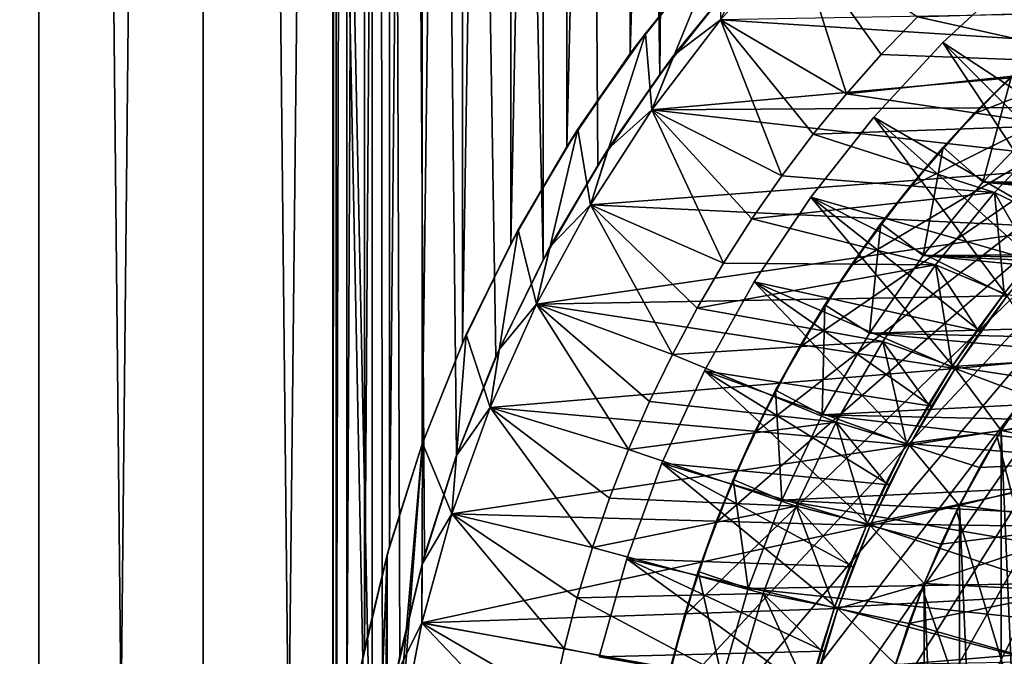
# Model space of a CAD drawing. Header units: metres. Extents: x -30 to 30, y -76 to 64.
# Tile 300 of 541: x -12.77 to -5.94, y 2.1 to 6.52. Entities that reach past the tile are written whole.
import ezdxf

# ---------------------------------------------------------------- set-up
doc = ezdxf.new("R2010")
doc.units = ezdxf.units.M
doc.layers.add('solid_508511', color=7, linetype='CONTINUOUS')

msp = doc.modelspace()

# ---------------------------------------------------------------- linework, layer by layer
at = {"layer": 'solid_508511'}
for points in [[(-13.734632, -54, -18.448845), (-13.734634, 57.5, -18.448843), (-12.638735, 57.5, -19.2162)], [(-12.638689, -54, 19.216232), (-12.638735, 57.5, 19.2162), (-13.734634, 57.5, 18.448843)], [(-13.734632, -54, 18.448845), (-12.638689, -54, 19.216232), (-13.734634, 57.5, 18.448843)], [(-12.638689, -54, -19.216232), (-13.734632, -54, -18.448845), (-12.638735, 57.5, -19.2162)], [(-12.638689, -54, -19.216232), (-12.638735, 57.5, -19.2162), (-11.499999, 57.5, -19.918583)], [(-11.499981, -54, 19.918594), (-11.499999, 57.5, 19.918583), (-12.638735, 57.5, 19.2162)], [(-12.638689, -54, 19.216232), (-11.499981, -54, 19.918594), (-12.638735, 57.5, 19.2162)], [(-11.499981, -54, -19.918594), (-12.638689, -54, -19.216232), (-11.499999, 57.5, -19.918583)], [(-10.599998, 30.00028, -20.411762), (-11.499981, -54, -19.918594), (-11.499999, 57.5, -19.918583)], [(-10.326055, 0.703696, 20.551706), (-10.32235, 57.5, 20.553566), (-11.499999, 57.5, 19.918583)], [(-10.35, -0.000038, 20.539658), (-10.326055, 0.703696, 20.551706), (-11.499999, 57.5, 19.918583)], [(-10.322361, -54, 20.55356), (-10.35, -0.000038, 20.539658), (-11.499999, 57.5, 19.918583)], [(-11.499981, -54, 19.918594), (-10.322361, -54, 20.55356), (-11.499999, 57.5, 19.918583)], [(-10.326055, 0.703696, 20.551706), (-10.254044, 1.406118, 20.587729), (-10.32235, 57.5, 20.553566)], [(-9.140177, 4.855907, 21.105856), (-9.10985, 57.5, 21.118963), (-10.32235, 57.5, 20.553566)], [(-9.466601, 4.184017, 20.961475), (-9.140177, 4.855907, 21.105856), (-10.32235, 57.5, 20.553566)], [(-9.740653, 3.498843, 20.835539), (-9.466601, 4.184017, 20.961475), (-10.32235, 57.5, 20.553566)], [(-9.962373, 2.805976, 20.73044), (-9.740653, 3.498843, 20.835539), (-10.32235, 57.5, 20.553566)], [(-10.133098, 2.107832, 20.647526), (-9.962373, 2.805976, 20.73044), (-10.32235, 57.5, 20.553566)], [(-10.254044, 1.406118, 20.587729), (-10.133098, 2.107832, 20.647526), (-10.32235, 57.5, 20.553566)], [(-9.140177, 4.855907, 21.105856), (-8.760821, 5.510926, 21.266123), (-9.10985, 57.5, 21.118963)], [(-8.330353, 6.142286, 21.438406), (-7.866488, 57.5, 21.612919), (-9.10985, 57.5, 21.118963)], [(-8.760821, 5.510926, 21.266123), (-8.330353, 6.142286, 21.438406), (-9.10985, 57.5, 21.118963)], [(-8.330353, 6.142286, 21.438406), (-7.851347, 6.74379, 21.618425), (-7.866488, 57.5, 21.612919)], [(-10.599998, 30.00028, -20.411762), (-10.599998, 0.000281, -20.411762), (-11.499981, -54, -19.918594)], [(-10.599998, 30.00028, -20.411762), (-10.575622, 29.281479, -20.424402), (-10.599998, 0.000281, -20.411762)], [(-10.575622, 29.281479, -20.424402), (-10.575619, 0.71862, -20.424404), (-10.599998, 0.000281, -20.411762)], [(-10.575622, 29.281479, -20.424402), (-10.502293, 28.564127, -20.462206), (-10.575619, 0.71862, -20.424404)], [(-10.502293, 28.564127, -20.462206), (-10.502242, 1.436248, -20.462231), (-10.575619, 0.71862, -20.424404)], [(-10.502293, 28.564127, -20.462206), (-10.379053, 27.847071, -20.52499), (-10.502242, 1.436248, -20.462231)], [(-10.379053, 27.847071, -20.52499), (-10.378967, 2.15336, -20.525034), (-10.502242, 1.436248, -20.462231)], [(-10.379053, 27.847071, -20.52499), (-10.204941, 27.133043, -20.612112), (-10.378967, 2.15336, -20.525034)], [(-10.204941, 27.133043, -20.612112), (-10.204909, 2.867076, -20.612127), (-10.378967, 2.15336, -20.525034)], [(-10.204941, 27.133043, -20.612112), (-9.978571, 26.423944, -20.722647), (-10.204909, 2.867076, -20.612127)], [(-9.978571, 26.423944, -20.722647), (-9.978398, 3.576538, -20.722731), (-10.204909, 2.867076, -20.612127)], [(-9.978571, 26.423944, -20.722647), (-9.698461, 25.722193, -20.855211), (-9.978398, 3.576538, -20.722731)], [(-9.698461, 25.722193, -20.855211), (-9.698341, 4.278086, -20.855267), (-9.978398, 3.576538, -20.722731)], [(-9.698461, 25.722193, -20.855211), (-9.364363, 25.033234, -21.007349), (-9.698341, 4.278086, -20.855267)], [(-9.364363, 25.033234, -21.007349), (-9.364226, 4.96701, -21.00741), (-9.698341, 4.278086, -20.855267)], [(-9.364363, 25.033234, -21.007349), (-8.9758, 24.361288, -21.176285), (-9.364226, 4.96701, -21.00741)], [(-8.9758, 24.361288, -21.176285), (-8.975521, 5.639154, -21.176403), (-9.364226, 4.96701, -21.00741)], [(-8.9758, 24.361288, -21.176285), (-8.534445, 23.713251, -21.357979), (-8.975521, 5.639154, -21.176403)], [(-8.534445, 23.713251, -21.357979), (-8.5344, 6.286807, -21.357996), (-8.975521, 5.639154, -21.176403)], [(-8.534445, 23.713251, -21.357979), (-8.043163, 23.095852, -21.547796), (-8.5344, 6.286807, -21.357996)], [(-8.043163, 23.095852, -21.547796), (-8.043024, 6.904307, -21.547848), (-8.5344, 6.286807, -21.357996)], [(-8.429953, 6.426186, -19.5), (-8.043024, 6.904307, -21.547848), (-7.913395, 7.052536, -19.5)], [(-8.383774, 5.897017, -19.5), (-8.429953, 6.426186, -19.5), (-7.913395, 7.052536, -19.5)], [(-7.907757, 6.521493, -19.5), (-8.383774, 5.897017, -19.5), (-7.913395, 7.052536, -19.5)], [(-7.385295, 7.107736, -37), (-7.907815, 6.521423, -37), (-7.385355, 7.107672, -19.5)], [(-7.385295, 7.107736, -37), (-7.033729, 6.007423, -38), (-7.907815, 6.521423, -37)], [(-7.907815, 6.521423, -37), (-7.907757, 6.521493, -19.5), (-7.385355, 7.107672, -19.5)], [(-7.385295, 7.107736, -37), (-6.540721, 6.540756, -38), (-6.792409, 6.278983, -38)], [(-7.385295, 7.107736, -37), (-6.792409, 6.278983, -38), (-7.033729, 6.007423, -38)], [(-8.429953, 6.426186, -19.5), (-8.5344, 6.286807, -21.357996), (-8.043024, 6.904307, -21.547848)], [(-8.495292, -0.283038, 7), (-8.446016, -0.956442, 7), (-3.5, 6.9, 7)], [(-8.490925, 0.392674, 7), (-8.495292, -0.283038, 7), (-3.5, 6.9, 7)], [(-8.432872, 1.066168, 7), (-8.490925, 0.392674, 7), (-3.5, 6.9, 7)], [(-8.446016, -0.956442, 7), (-8.343272, -1.624747, 7), (-3.5, 6.9, 7)], [(-8.321655, 1.732077, 7), (-8.432872, 1.066168, 7), (-3.5, 6.9, 7)], [(-8.343272, -1.624747, 7), (-8.187927, -2.282088, 7), (-3.5, 6.9, 7)], [(-8.1577, 2.387873, 7), (-8.321655, 1.732077, 7), (-3.5, 6.9, 7)], [(-7.726758, 6.886203, 18), (-7.851347, 6.74379, 21.618425), (-8.231133, 6.274624, 18)], [(-7.907747, 6.521503, 18), (-7.726758, 6.886203, 18), (-8.231133, 6.274624, 18)], [(-8.187927, -2.282088, 7), (-7.980877, -2.924984, 7), (-3.5, 6.9, 7)], [(-7.942244, 3.028343, 7), (-8.1577, 2.387873, 7), (-3.5, 6.9, 7)], [(-7.980877, -2.924984, 7), (-7.723131, -3.550106, 7), (-3.5, 6.9, 7)], [(-7.676813, 3.64918, 7), (-7.942244, 3.028343, 7), (-3.5, 6.9, 7)], [(-7.723131, -3.550106, 7), (-7.41701, -4.151863, 7), (-3.5, 6.9, 7)], [(-7.362473, 4.247821, 7), (-7.676813, 3.64918, 7), (-3.5, 6.9, 7)], [(-7.41701, -4.151863, 7), (-7.063747, -4.727936, 7), (-3.5, 6.9, 7)], [(-7.00194, 4.819016, 7), (-7.362473, 4.247821, 7), (-3.5, 6.9, 7)], [(-7.063747, -4.727936, 7), (-6.665672, -5.274354, 7), (-3.5, 6.9, 7)], [(-6.597217, 5.359726, 7), (-7.00194, 4.819016, 7), (-3.5, 6.9, 7)], [(-6.665672, -5.274354, 7), (-6.226161, -5.78661, 7), (-3.5, 6.9, 7)], [(-6.150316, 5.867164, 7), (-6.597217, 5.359726, 7), (-3.5, 6.9, 7)], [(-5.845039, 6.843648, 30.133974), (-5.845039, 6.843648, 22.866026), (-6.363961, 6.363961, 22.866026)], [(-5.303236, 5.303366, 22), (-6.363961, 6.363961, 22.866026), (-5.845039, 6.843648, 22.866026)], [(-6.363961, 6.363961, 30.133974), (-5.845039, 6.843648, 30.133974), (-6.363961, 6.363961, 22.866026)], [(-5.079577, 5.517961, 31), (-5.845039, 6.843648, 30.133974), (-6.363961, 6.363961, 30.133974)], [(-6.226161, -5.78661, 7), (-5.746557, -6.263144, 7), (-3.5, 6.9, 7)], [(-5.665251, 6.336793, 7), (-6.150316, 5.867164, 7), (-3.5, 6.9, 7)], [(-8.231133, 6.274624, 18), (-7.851347, 6.74379, 21.618425), (-8.330353, 6.142286, 21.438406)], [(-4.102105, 6.278753, 20), (-3.569607, 6.596045, 20), (-7.907691, 6.521566, 20)], [(-4.558733, 6.604443, -38), (-5.075387, 6.216203, -38), (-6.540721, 6.540756, -38)], [(-8.383801, 5.89698, 20), (-7.907691, 6.521566, 20), (-8.383787, 5.896998, 18)], [(-4.102105, 6.278753, 20), (-7.907691, 6.521566, 20), (-8.383801, 5.89698, 20)], [(-7.907691, 6.521566, 20), (-7.907747, 6.521503, 18), (-8.383787, 5.896998, 18)], [(-8.383787, 5.896998, 18), (-7.907747, 6.521503, 18), (-8.231133, 6.274624, 18)], [(-8.383754, 5.897048, -37), (-8.383774, 5.897017, -19.5), (-7.907757, 6.521493, -19.5)], [(-7.907815, 6.521423, -37), (-8.383754, 5.897048, -37), (-7.907757, 6.521493, -19.5)], [(-7.907815, 6.521423, -37), (-7.483401, 5.437027, -38), (-8.383754, 5.897048, -37)], [(-7.907815, 6.521423, -37), (-7.033729, 6.007423, -38), (-7.264281, 5.72649, -38)], [(-7.907815, 6.521423, -37), (-7.264281, 5.72649, -38), (-7.483401, 5.437027, -38)], [(-5.075387, 6.216203, -38), (-6.792409, 6.278983, -38), (-6.540721, 6.540756, -38)], [(-8.897448, 5.761541, -19.5), (-8.5344, 6.286807, -21.357996), (-8.429953, 6.426186, -19.5)], [(-8.810596, 5.237928, -19.5), (-8.897448, 5.761541, -19.5), (-8.429953, 6.426186, -19.5)], [(-8.383774, 5.897017, -19.5), (-8.810596, 5.237928, -19.5), (-8.429953, 6.426186, -19.5)], [(-6.363961, 6.363961, 30.133974), (-6.363961, 6.363961, 22.866026), (-6.843648, 5.845039, 22.866026)], [(-5.51792, 5.079622, 22), (-6.843648, 5.845039, 22.866026), (-6.363961, 6.363961, 22.866026)], [(-6.843648, 5.845039, 30.133974), (-6.363961, 6.363961, 30.133974), (-6.843648, 5.845039, 22.866026)], [(-5.51792, 5.079622, 31), (-6.363961, 6.363961, 30.133974), (-6.843648, 5.845039, 30.133974)], [(-5.303236, 5.303366, 22), (-5.51792, 5.079622, 22), (-6.363961, 6.363961, 22.866026)], [(-5.303236, 5.303366, 31), (-6.363961, 6.363961, 30.133974), (-5.51792, 5.079622, 31)], [(-5.079577, 5.517961, 31), (-6.363961, 6.363961, 30.133974), (-5.303236, 5.303366, 31)], [(-5.888157, 6.130221, 10.211325), (-6.150316, 5.867164, 7), (-5.665251, 6.336793, 7)], [(-8.897448, 5.761541, -19.5), (-8.975521, 5.639154, -21.176403), (-8.5344, 6.286807, -21.357996)], [(-8.231133, 6.274624, 18), (-8.330353, 6.142286, 21.438406), (-8.687602, 5.625656, 18)], [(-8.383787, 5.896998, 18), (-8.231133, 6.274624, 18), (-8.687602, 5.625656, 18)], [(-4.606573, 5.918565, 20), (-4.102105, 6.278753, 20), (-8.383801, 5.89698, 20)], [(-5.075387, 6.216203, -38), (-7.033729, 6.007423, -38), (-6.792409, 6.278983, -38)], [(-5.075387, 6.216203, -38), (-5.559191, 5.78758, -38), (-7.033729, 6.007423, -38)], [(-8.687602, 5.625656, 18), (-8.330353, 6.142286, 21.438406), (-8.760821, 5.510926, 21.266123)], [(-5.888157, 6.130221, 10.211325), (-6.362341, 5.636543, 10.211325), (-6.150316, 5.867164, 7)], [(-6.088299, 5.393893, 10), (-6.362341, 5.636543, 10.211325), (-5.888157, 6.130221, 10.211325)], [(-6.088299, 5.393893, 10), (-5.888157, 6.130221, 10.211325), (-5.634683, 5.866164, 10)], [(-5.559191, 5.78758, -38), (-7.264281, 5.72649, -38), (-7.033729, 6.007423, -38)], [(-8.383754, 5.897048, -37), (-8.810627, 5.237876, -37), (-8.383774, 5.897017, -19.5)], [(-8.383754, 5.897048, -37), (-7.886917, 4.833119, -38), (-8.810627, 5.237876, -37)], [(-8.810627, 5.237876, -37), (-8.810596, 5.237928, -19.5), (-8.383774, 5.897017, -19.5)], [(-8.810578, 5.237958, 18), (-8.383787, 5.896998, 18), (-8.687602, 5.625656, 18)], [(-8.383801, 5.89698, 20), (-8.383787, 5.896998, 18), (-8.810578, 5.237958, 18)], [(-8.810542, 5.238017, 20), (-8.383801, 5.89698, 20), (-8.810578, 5.237958, 18)], [(-5.079595, 5.517946, 20), (-8.383801, 5.89698, 20), (-8.810542, 5.238017, 20)], [(-5.079595, 5.517946, 20), (-4.606573, 5.918565, 20), (-8.383801, 5.89698, 20)], [(-8.383754, 5.897048, -37), (-7.483401, 5.437027, -38), (-7.691012, 5.139141, -38)], [(-8.383754, 5.897048, -37), (-7.691012, 5.139141, -38), (-7.886917, 4.833119, -38)], [(-6.843648, 5.845039, 30.133974), (-6.843648, 5.845039, 22.866026), (-7.281124, 5.290107, 22.866026)], [(-5.918534, 4.606621, 22), (-7.281124, 5.290107, 22.866026), (-6.843648, 5.845039, 22.866026)], [(-7.281124, 5.290107, 30.133974), (-6.843648, 5.845039, 30.133974), (-7.281124, 5.290107, 22.866026)], [(-5.723218, 4.847141, 31), (-6.843648, 5.845039, 30.133974), (-7.281124, 5.290107, 30.133974)], [(-5.723218, 4.847141, 22), (-5.918534, 4.606621, 22), (-6.843648, 5.845039, 22.866026)], [(-5.51792, 5.079622, 22), (-5.723218, 4.847141, 22), (-6.843648, 5.845039, 22.866026)], [(-5.51792, 5.079622, 31), (-6.843648, 5.845039, 30.133974), (-5.723218, 4.847141, 31)], [(-6.362341, 5.636543, 10.211325), (-6.597217, 5.359726, 7), (-6.150316, 5.867164, 7)], [(-6.088299, 5.393893, 10), (-5.634683, 5.866164, 10), (6.088299, 5.393893, 10)], [(-9.31211, 5.06406, -19.5), (-8.975521, 5.639154, -21.176403), (-8.897448, 5.761541, -19.5)], [(-9.185688, 4.548142, -19.5), (-9.31211, 5.06406, -19.5), (-8.897448, 5.761541, -19.5)], [(-8.810596, 5.237928, -19.5), (-9.185688, 4.548142, -19.5), (-8.897448, 5.761541, -19.5)], [(-5.559191, 5.78758, -38), (-6.006772, 5.321596, -38), (-7.264281, 5.72649, -38)], [(-5.536357, 5.096506, -37.499996), (-6.006772, 5.321596, -38), (-5.559191, 5.78758, -38)], [(-6.006772, 5.321596, -38), (-7.483401, 5.437027, -38), (-7.264281, 5.72649, -38)], [(-9.31211, 5.06406, -19.5), (-9.364226, 4.96701, -21.00741), (-8.975521, 5.639154, -21.176403)], [(-8.687602, 5.625656, 18), (-8.760821, 5.510926, 21.266123), (-9.092484, 4.944625, 18)], [(-8.810578, 5.237958, 18), (-8.687602, 5.625656, 18), (-9.092484, 4.944625, 18)], [(-6.362341, 5.636543, 10.211325), (-6.795263, 5.106309, 10.211325), (-6.597217, 5.359726, 7)], [(-6.502679, 4.886379, 10), (-6.795263, 5.106309, 10.211325), (-6.362341, 5.636543, 10.211325)], [(-6.502679, 4.886379, 10), (-6.362341, 5.636543, 10.211325), (-6.088299, 5.393893, 10)], [(-9.092484, 4.944625, 18), (-8.760821, 5.510926, 21.266123), (-9.140177, 4.855907, 21.105856)], [(-5.517902, 5.079638, 20), (-5.079595, 5.517946, 20), (-8.810542, 5.238017, 20)], [(-6.006772, 5.321596, -38), (-7.691012, 5.139141, -38), (-7.483401, 5.437027, -38)], [(-6.795263, 5.106309, 10.211325), (-7.00194, 4.819016, 7), (-6.597217, 5.359726, 7)], [(-0.918746, 4.914847, 10), (-6.502679, 4.886379, 10), (-6.088299, 5.393893, 10)], [(-6.088299, 5.393893, 10), (6.088299, 5.393893, 10), (6.502679, 4.886379, 10)], [(-0.000002, 4.999982, 10), (-6.088299, 5.393893, 10), (6.502679, 4.886379, 10)], [(-0.461376, 4.978648, 10), (-0.918746, 4.914847, 10), (-6.088299, 5.393893, 10)], [(-0.000002, 4.999982, 10), (-0.461376, 4.978648, 10), (-6.088299, 5.393893, 10)], [(-6.006772, 5.321596, -38), (-6.415609, 4.820851, -38), (-7.691012, 5.139141, -38)], [(-7.281124, 5.290107, 30.133974), (-7.281124, 5.290107, 22.866026), (-7.673753, 4.7025, 22.866026)], [(-6.278745, 4.102116, 22), (-7.673753, 4.7025, 22.866026), (-7.281124, 5.290107, 22.866026)], [(-7.673753, 4.7025, 30.133974), (-7.281124, 5.290107, 30.133974), (-7.673753, 4.7025, 22.866026)], [(-6.103801, 4.358166, 31), (-7.281124, 5.290107, 30.133974), (-7.673753, 4.7025, 30.133974)], [(-6.103801, 4.358166, 22), (-6.278745, 4.102116, 22), (-7.281124, 5.290107, 22.866026)], [(-5.918534, 4.606621, 22), (-6.103801, 4.358166, 22), (-7.281124, 5.290107, 22.866026)], [(-5.918534, 4.606621, 31), (-7.281124, 5.290107, 30.133974), (-6.103801, 4.358166, 31)], [(-5.723218, 4.847141, 31), (-7.281124, 5.290107, 30.133974), (-5.918534, 4.606621, 31)], [(-5.938321, 4.621902, -37.499996), (-6.415609, 4.820851, -38), (-6.006772, 5.321596, -38)], [(-5.742169, 4.863448, -37.499996), (-6.006772, 5.321596, -38), (-5.536357, 5.096506, -37.499996)], [(-5.938321, 4.621902, -37.499996), (-6.006772, 5.321596, -38), (-5.742169, 4.863448, -37.499996)], [(-9.185707, 4.548111, 20), (-8.810542, 5.238017, 20), (-9.185696, 4.548126, 18)], [(-5.517902, 5.079638, 20), (-8.810542, 5.238017, 20), (-9.185707, 4.548111, 20)], [(-8.810542, 5.238017, 20), (-8.810578, 5.237958, 18), (-9.185696, 4.548126, 18)], [(-9.185696, 4.548126, 18), (-8.810578, 5.237958, 18), (-9.092484, 4.944625, 18)], [(-9.185692, 4.548139, -37), (-9.185688, 4.548142, -19.5), (-8.810596, 5.237928, -19.5)], [(-8.810627, 5.237876, -37), (-9.185692, 4.548139, -37), (-8.810596, 5.237928, -19.5)], [(-8.810627, 5.237876, -37), (-8.241816, 4.199407, -38), (-9.185692, 4.548139, -37)], [(-8.810627, 5.237876, -37), (-7.886917, 4.833119, -38), (-8.07066, 4.519612, -38)], [(-8.810627, 5.237876, -37), (-8.07066, 4.519612, -38), (-8.241816, 4.199407, -38)], [(-6.415609, 4.820851, -38), (-7.886917, 4.833119, -38), (-7.691012, 5.139141, -38)], [(-9.67251, 4.336186, -19.5), (-9.364226, 4.96701, -21.00741), (-9.31211, 5.06406, -19.5)], [(-9.506908, 3.831602, -19.5), (-9.67251, 4.336186, -19.5), (-9.31211, 5.06406, -19.5)], [(-9.185688, 4.548142, -19.5), (-9.506908, 3.831602, -19.5), (-9.31211, 5.06406, -19.5)], [(-5.918545, 4.60661, 20), (-5.517902, 5.079638, 20), (-9.185707, 4.548111, 20)], [(-6.795263, 5.106309, 10.211325), (-7.184116, 4.54296, 10.211325), (-7.00194, 4.819016, 7)], [(-6.874706, 4.347406, 10), (-7.184116, 4.54296, 10.211325), (-6.795263, 5.106309, 10.211325)], [(-6.874706, 4.347406, 10), (-6.795263, 5.106309, 10.211325), (-6.502679, 4.886379, 10)], [(-9.67251, 4.336186, -19.5), (-9.698341, 4.278086, -20.855267), (-9.364226, 4.96701, -21.00741)], [(-9.092484, 4.944625, 18), (-9.140177, 4.855907, 21.105856), (-9.444386, 4.233918, 18)], [(-9.185696, 4.548126, 18), (-9.092484, 4.944625, 18), (-9.444386, 4.233918, 18)], [(-9.444386, 4.233918, 18), (-9.140177, 4.855907, 21.105856), (-9.466601, 4.184017, 20.961475)], [(-2.228781, 4.475745, 10), (-6.874706, 4.347406, 10), (-6.502679, 4.886379, 10)], [(-0.918746, 4.914847, 10), (-1.368394, 4.809083, 10), (-6.502679, 4.886379, 10)], [(-1.806163, 4.662357, 10), (-2.228781, 4.475745, 10), (-6.502679, 4.886379, 10)], [(-1.368394, 4.809083, 10), (-1.806163, 4.662357, 10), (-6.502679, 4.886379, 10)], [(-5.938321, 4.621902, -37.499996), (-5.742169, 4.863448, -37.499996), (-5.938314, 4.621902, -21.5)], [(-6.415609, 4.820851, -38), (-8.07066, 4.519612, -38), (-7.886917, 4.833119, -38)], [(-6.415609, 4.820851, -38), (-6.782602, 4.289171, -38), (-8.07066, 4.519612, -38)], [(-7.184116, 4.54296, 10.211325), (-7.362473, 4.247821, 7), (-7.00194, 4.819016, 7)], [(-6.29965, 4.115828, -37.499996), (-6.782602, 4.289171, -38), (-6.415609, 4.820851, -38)], [(-6.124255, 4.372542, -37.499996), (-6.415609, 4.820851, -38), (-5.938321, 4.621902, -37.499996)], [(-6.29965, 4.115828, -37.499996), (-6.415609, 4.820851, -38), (-6.124255, 4.372542, -37.499996)], [(-7.673753, 4.7025, 30.133974), (-7.673753, 4.7025, 22.866026), (-8.019047, 4.085938, 22.866026)], [(-6.596056, 3.569599, 22), (-8.019047, 4.085938, 22.866026), (-7.673753, 4.7025, 22.866026)], [(-8.019047, 4.085938, 30.133974), (-7.673753, 4.7025, 30.133974), (-8.019047, 4.085938, 22.866026)], [(-6.442968, 3.839031, 31), (-7.673753, 4.7025, 30.133974), (-8.019047, 4.085938, 30.133974)], [(-6.442968, 3.839031, 22), (-6.596056, 3.569599, 22), (-7.673753, 4.7025, 22.866026)], [(-6.278745, 4.102116, 22), (-6.442968, 3.839031, 22), (-7.673753, 4.7025, 22.866026)], [(-6.278745, 4.102116, 31), (-7.673753, 4.7025, 30.133974), (-6.442968, 3.839031, 31)], [(-6.103801, 4.358166, 31), (-7.673753, 4.7025, 30.133974), (-6.278745, 4.102116, 31)], [(-6.278739, 4.102125, 20), (-5.918545, 4.60661, 20), (-9.185707, 4.548111, 20)], [(-4.242556, 4.242721, -21.5), (-6.299626, 4.115863, -21.5), (-5.938314, 4.621902, -21.5)], [(-5.938321, 4.621902, -37.499996), (-5.938314, 4.621902, -21.5), (-6.299626, 4.115863, -21.5)], [(-6.124255, 4.372542, -37.499996), (-5.938321, 4.621902, -37.499996), (-6.299626, 4.115863, -21.5)], [(-5.918534, 4.606621, 22), (-5.918545, 4.60661, 20), (-6.278739, 4.102125, 20)], [(-5.918534, 4.606621, 22), (-6.278739, 4.102125, 20), (-6.103801, 4.358166, 22)], [(-6.278715, 4.102163, 41.500004), (-5.628033, 4.162368, 42), (-5.91863, 4.606497, 41.500004)], [(-6.278715, 4.102163, 41.500004), (-5.91863, 4.606497, 41.500004), (-6.103801, 4.358166, 31)], [(-5.91863, 4.606497, 41.500004), (-5.918534, 4.606621, 31), (-6.103801, 4.358166, 31)], [(-9.506924, 3.831567, -37), (-9.506908, 3.831602, -19.5), (-9.185688, 4.548142, -19.5)], [(-9.185692, 4.548139, -37), (-9.506924, 3.831567, -37), (-9.185688, 4.548142, -19.5)], [(-9.185692, 4.548139, -37), (-8.545897, 3.539791, -38), (-9.506924, 3.831567, -37)], [(-9.506906, 3.83161, 18), (-9.185696, 4.548126, 18), (-9.444386, 4.233918, 18)], [(-9.185707, 4.548111, 20), (-9.185696, 4.548126, 18), (-9.506906, 3.83161, 18)], [(-9.506893, 3.831642, 20), (-9.185707, 4.548111, 20), (-9.506906, 3.83161, 18)], [(-6.278739, 4.102125, 20), (-9.185707, 4.548111, 20), (-9.506893, 3.831642, 20)], [(-9.185692, 4.548139, -37), (-8.241816, 4.199407, -38), (-8.400254, 3.87275, -38)], [(-9.185692, 4.548139, -37), (-8.400254, 3.87275, -38), (-8.545897, 3.539791, -38)], [(-6.782602, 4.289171, -38), (-8.241816, 4.199407, -38), (-8.07066, 4.519612, -38)], [(-7.184116, 4.54296, 10.211325), (-7.526376, 3.950147, 10.211325), (-7.362473, 4.247821, 7)], [(-7.202286, 3.780032, 10), (-7.526376, 3.950147, 10.211325), (-7.184116, 4.54296, 10.211325)], [(-7.202286, 3.780032, 10), (-7.184116, 4.54296, 10.211325), (-6.874706, 4.347406, 10)], [(-2.228781, 4.475745, 10), (-2.632074, 4.251114, 10), (-6.874706, 4.347406, 10)], [(-9.97617, 3.582748, -19.5), (-9.698341, 4.278086, -20.855267), (-9.67251, 4.336186, -19.5)], [(-9.772305, 3.092659, -19.5), (-9.97617, 3.582748, -19.5), (-9.67251, 4.336186, -19.5)], [(-9.506908, 3.831602, -19.5), (-9.772305, 3.092659, -19.5), (-9.67251, 4.336186, -19.5)], [(-3.013241, 3.990005, 10), (-7.202286, 3.780032, 10), (-6.874706, 4.347406, 10)], [(-2.632074, 4.251114, 10), (-3.013241, 3.990005, 10), (-6.874706, 4.347406, 10)], [(-6.29965, 4.115828, -37.499996), (-6.124255, 4.372542, -37.499996), (-6.299626, 4.115863, -21.5)], [(-6.103801, 4.358166, 22), (-6.278739, 4.102125, 20), (-6.278745, 4.102116, 22)], [(-6.278715, 4.102163, 41.500004), (-6.103801, 4.358166, 31), (-6.278745, 4.102116, 31)], [(-9.97617, 3.582748, -19.5), (-9.978398, 3.576538, -20.722731), (-9.698341, 4.278086, -20.855267)], [(-6.782602, 4.289171, -38), (-7.105839, 3.729306, -38), (-8.241816, 4.199407, -38)], [(-7.526376, 3.950147, 10.211325), (-7.676813, 3.64918, 7), (-7.362473, 4.247821, 7)], [(-6.618083, 3.581426, -37.499996), (-7.105839, 3.729306, -38), (-6.782602, 4.289171, -38)], [(-6.464381, 3.851935, -37.499996), (-6.782602, 4.289171, -38), (-6.29965, 4.115828, -37.499996)], [(-6.618083, 3.581426, -37.499996), (-6.782602, 4.289171, -38), (-6.464381, 3.851935, -37.499996)], [(-4.242556, 4.242721, -21.5), (-4.596326, 3.85665, -21.5), (-6.299626, 4.115863, -21.5)], [(-9.444386, 4.233918, 18), (-9.740653, 3.498843, 20.835539), (-9.740883, 3.498249, 18)], [(-9.506906, 3.83161, 18), (-9.444386, 4.233918, 18), (-9.740883, 3.498249, 18)], [(-9.444386, 4.233918, 18), (-9.466601, 4.184017, 20.961475), (-9.740653, 3.498843, 20.835539)], [(-7.105839, 3.729306, -38), (-8.400254, 3.87275, -38), (-8.241816, 4.199407, -38)], [(-6.596057, 3.569603, 20), (-6.278739, 4.102125, 20), (-9.506893, 3.831642, 20)], [(-4.596326, 3.85665, -21.5), (-6.618061, 3.581459, -21.5), (-6.299626, 4.115863, -21.5)], [(-6.29965, 4.115828, -37.499996), (-6.299626, 4.115863, -21.5), (-6.618061, 3.581459, -21.5)], [(-6.464381, 3.851935, -37.499996), (-6.29965, 4.115828, -37.499996), (-6.618061, 3.581459, -21.5)], [(-6.596102, 3.569515, 41.500004), (-5.960735, 3.670098, 42), (-6.278715, 4.102163, 41.500004)], [(-6.596102, 3.569515, 41.500004), (-6.278715, 4.102163, 41.500004), (-6.596056, 3.569599, 31)], [(-6.278745, 4.102116, 22), (-6.278739, 4.102125, 20), (-6.596057, 3.569603, 20)], [(-6.278745, 4.102116, 22), (-6.596057, 3.569603, 20), (-6.442968, 3.839031, 22)], [(-6.278715, 4.102163, 41.500004), (-6.442968, 3.839031, 31), (-6.596056, 3.569599, 31)], [(-6.278715, 4.102163, 41.500004), (-6.278745, 4.102116, 31), (-6.442968, 3.839031, 31)], [(-6.278715, 4.102163, 41.500004), (-5.799535, 3.919876, 42), (-5.628033, 4.162368, 42)], [(-6.278715, 4.102163, 41.500004), (-5.960735, 3.670098, 42), (-5.799535, 3.919876, 42)], [(-5.987497, 3.626276, -7), (-5.663108, 4.11452, -7), (-3.5, -6.062178, -7)], [(-5.960689, 3.670174, -13.5), (-5.663108, 4.11452, -7), (-5.987497, 3.626276, -7)], [(-5.62799, 4.162417, -13.5), (-5.663108, 4.11452, -7), (-5.960689, 3.670174, -13.5)], [(-5.62799, 4.162417, -13.5), (-5.960689, 3.670174, -13.5), (-5.62799, -4.162417, -13.5)], [(-8.019047, 4.085938, 30.133974), (-8.019047, 4.085938, 22.866026), (-8.314916, 3.444151, 22.866026)], [(-6.868304, 3.012706, 22), (-8.314916, 3.444151, 22.866026), (-8.019047, 4.085938, 22.866026)], [(-8.314916, 3.444151, 30.133974), (-8.019047, 4.085938, 30.133974), (-8.314916, 3.444151, 22.866026)], [(-6.737875, 3.294091, 31), (-8.019047, 4.085938, 30.133974), (-8.314916, 3.444151, 30.133974)], [(-6.737875, 3.294091, 22), (-6.868304, 3.012706, 22), (-8.019047, 4.085938, 22.866026)], [(-6.596056, 3.569599, 22), (-6.737875, 3.294091, 22), (-8.019047, 4.085938, 22.866026)], [(-6.596056, 3.569599, 31), (-8.019047, 4.085938, 30.133974), (-6.737875, 3.294091, 31)], [(-6.442968, 3.839031, 31), (-8.019047, 4.085938, 30.133974), (-6.596056, 3.569599, 31)], [(-3.013241, 3.990005, 10), (-3.368395, 3.695093, 10), (-7.202286, 3.780032, 10)], [(-7.526376, 3.950147, 10.211325), (-7.819825, 3.331716, 10.211325), (-7.676813, 3.64918, 7)], [(-7.48308, 3.188269, 10), (-7.819825, 3.331716, 10.211325), (-7.526376, 3.950147, 10.211325)], [(-7.48308, 3.188269, 10), (-7.526376, 3.950147, 10.211325), (-7.202286, 3.780032, 10)], [(-4.635118, 3.888208, 42), (-5.799535, 3.919876, 42), (-5.960735, 3.670098, 42)], [(-9.772326, 3.092602, 20), (-9.506893, 3.831642, 20), (-9.772305, 3.092654, 18)], [(-6.596057, 3.569603, 20), (-9.506893, 3.831642, 20), (-9.772326, 3.092602, 20)], [(-9.772314, 3.092632, -37), (-9.772305, 3.092659, -19.5), (-9.506908, 3.831602, -19.5)], [(-9.506924, 3.831567, -37), (-9.772314, 3.092632, -37), (-9.506908, 3.831602, -19.5)], [(-9.506924, 3.831567, -37), (-8.797281, 2.858385, -38), (-9.772314, 3.092632, -37)], [(-9.506893, 3.831642, 20), (-9.506906, 3.83161, 18), (-9.772305, 3.092654, 18)], [(-9.772305, 3.092654, 18), (-9.506906, 3.83161, 18), (-9.740883, 3.498249, 18)], [(-9.506924, 3.831567, -37), (-8.545897, 3.539791, -38), (-8.678308, 3.201471, -38)], [(-9.506924, 3.831567, -37), (-8.678308, 3.201471, -38), (-8.797281, 2.858385, -38)], [(-7.105839, 3.729306, -38), (-8.545897, 3.539791, -38), (-8.400254, 3.87275, -38)], [(-6.618083, 3.581426, -37.499996), (-6.464381, 3.851935, -37.499996), (-6.618061, 3.581459, -21.5)], [(-4.596326, 3.85665, -21.5), (-4.914846, 3.441551, -21.5), (-6.618061, 3.581459, -21.5)], [(-6.442968, 3.839031, 22), (-6.596057, 3.569603, 20), (-6.596056, 3.569599, 22)], [(-4.956382, 3.469406, 42), (-4.635118, 3.888208, 42), (-5.960735, 3.670098, 42)], [(-3.695085, 3.368402, 10), (-7.48308, 3.188269, 10), (-7.202286, 3.780032, 10)], [(-3.368395, 3.695093, 10), (-3.695085, 3.368402, 10), (-7.202286, 3.780032, 10)], [(-7.105839, 3.729306, -38), (-7.382826, 3.145567, -38), (-8.545897, 3.539791, -38)], [(-6.891175, 3.022803, -37.499996), (-7.382826, 3.145567, -38), (-7.105839, 3.729306, -38)], [(-6.76044, 3.304857, -37.499996), (-7.105839, 3.729306, -38), (-6.618083, 3.581426, -37.499996)], [(-6.891175, 3.022803, -37.499996), (-7.105839, 3.729306, -38), (-6.76044, 3.304857, -37.499996)], [(-7.819825, 3.331716, 10.211325), (-7.942244, 3.028343, 7), (-7.676813, 3.64918, 7)], [(-6.596102, 3.569515, 41.500004), (-6.111147, 3.41378, 42), (-5.960735, 3.670098, 42)], [(-6.270063, 3.112289, -7), (-5.987497, 3.626276, -7), (-3.5, -6.062178, -7)], [(-6.250484, 3.151417, -13.5), (-5.987497, 3.626276, -7), (-6.270063, 3.112289, -7)], [(-5.960689, 3.670174, -13.5), (-5.987497, 3.626276, -7), (-6.250484, 3.151417, -13.5)], [(-5.960689, 3.670174, -13.5), (-6.250484, 3.151417, -13.5), (-5.960689, -3.670174, -13.5)], [(-4.956382, 3.469406, 42), (-5.960735, 3.670098, 42), (-6.111147, 3.41378, 42)], [(-5.960689, 3.670174, -13.5), (-5.960689, -3.670174, -13.5), (-5.62799, -4.162417, -13.5)], [(-10.221005, 2.809109, -19.5), (-9.978398, 3.576538, -20.722731), (-9.97617, 3.582748, -19.5)], [(-10.219923, 0.784622, -19.5), (-10.221005, 2.809109, -19.5), (-9.97617, 3.582748, -19.5)], [(-10.221005, 2.809109, -19.5), (-10.204909, 2.867076, -20.612127), (-9.978398, 3.576538, -20.722731)], [(-10.12987, 1.564676, -19.5), (-10.219923, 0.784622, -19.5), (-9.97617, 3.582748, -19.5)], [(-9.980381, 2.335478, -19.5), (-10.12987, 1.564676, -19.5), (-9.97617, 3.582748, -19.5)], [(-9.772305, 3.092659, -19.5), (-9.980381, 2.335478, -19.5), (-9.97617, 3.582748, -19.5)], [(-6.868311, 3.012689, 20), (-6.596057, 3.569603, 20), (-9.772326, 3.092602, 20)], [(-4.914846, 3.441551, -21.5), (-6.891167, 3.022823, -21.5), (-6.618061, 3.581459, -21.5)], [(-6.618083, 3.581426, -37.499996), (-6.618061, 3.581459, -21.5), (-6.891167, 3.022823, -21.5)], [(-6.76044, 3.304857, -37.499996), (-6.618083, 3.581426, -37.499996), (-6.891167, 3.022823, -21.5)], [(-6.596056, 3.569599, 22), (-6.596057, 3.569603, 20), (-6.868311, 3.012689, 20)], [(-6.596056, 3.569599, 22), (-6.868311, 3.012689, 20), (-6.737875, 3.294091, 22)], [(-6.868293, 3.012731, 41.500004), (-6.25051, 3.151374, 42), (-6.596102, 3.569515, 41.500004)], [(-6.868293, 3.012731, 41.500004), (-6.596102, 3.569515, 41.500004), (-6.737875, 3.294091, 31)], [(-6.596102, 3.569515, 41.500004), (-6.596056, 3.569599, 31), (-6.737875, 3.294091, 31)], [(-6.596102, 3.569515, 41.500004), (-6.25051, 3.151374, 42), (-6.111147, 3.41378, 42)], [(-9.740883, 3.498249, 18), (-9.962373, 2.805976, 20.73044), (-9.979944, 2.742857, 18)], [(-9.772305, 3.092654, 18), (-9.740883, 3.498249, 18), (-9.979944, 2.742857, 18)], [(-9.740883, 3.498249, 18), (-9.740653, 3.498843, 20.835539), (-9.962373, 2.805976, 20.73044)], [(-7.382826, 3.145567, -38), (-8.678308, 3.201471, -38), (-8.545897, 3.539791, -38)], [(-8.314916, 3.444151, 30.133974), (-8.314916, 3.444151, 22.866026), (-8.559517, 2.781127, 22.866026)], [(-7.093643, 2.435207, 22), (-8.559517, 2.781127, 22.866026), (-8.314916, 3.444151, 22.866026)], [(-8.559517, 2.781127, 30.133974), (-8.314916, 3.444151, 30.133974), (-8.559517, 2.781127, 22.866026)], [(-6.98697, 2.726214, 31), (-8.314916, 3.444151, 30.133974), (-8.559517, 2.781127, 30.133974)], [(-6.98697, 2.726214, 22), (-7.093643, 2.435207, 22), (-8.314916, 3.444151, 22.866026)], [(-6.868304, 3.012706, 22), (-6.98697, 2.726214, 22), (-8.314916, 3.444151, 22.866026)], [(-6.868304, 3.012706, 31), (-8.314916, 3.444151, 30.133974), (-6.98697, 2.726214, 31)], [(-6.737875, 3.294091, 31), (-8.314916, 3.444151, 30.133974), (-6.868304, 3.012706, 31)], [(-4.914846, 3.441551, -21.5), (-5.196173, 2.999964, -21.5), (-6.891167, 3.022823, -21.5)], [(-4.956382, 3.469406, 42), (-6.111147, 3.41378, 42), (-6.25051, 3.151374, 42)], [(-5.239975, 3.024092, 42), (-4.956382, 3.469406, 42), (-6.25051, 3.151374, 42)], [(-3.695085, 3.368402, 10), (-3.990042, 3.0132, 10), (-7.48308, 3.188269, 10)], [(-7.819825, 3.331716, 10.211325), (-8.06256, 2.691678, 10.211325), (-7.942244, 3.028343, 7)], [(-7.715384, 2.57574, 10), (-8.06256, 2.691678, 10.211325), (-7.819825, 3.331716, 10.211325)], [(-7.715384, 2.57574, 10), (-7.819825, 3.331716, 10.211325), (-7.48308, 3.188269, 10)], [(-6.891175, 3.022803, -37.499996), (-6.76044, 3.304857, -37.499996), (-6.891167, 3.022823, -21.5)], [(-6.737875, 3.294091, 22), (-6.868311, 3.012689, 20), (-6.868304, 3.012706, 22)], [(-6.868293, 3.012731, 41.500004), (-6.737875, 3.294091, 31), (-6.868304, 3.012706, 31)], [(-7.382826, 3.145567, -38), (-8.797281, 2.858385, -38), (-8.678308, 3.201471, -38)], [(-7.382826, 3.145567, -38), (-7.61204, 2.541175, -38), (-8.797281, 2.858385, -38)], [(-4.251114, 2.632079, 10), (-7.715384, 2.57574, 10), (-7.48308, 3.188269, 10)], [(-7.117309, 2.443263, -37.499996), (-7.61204, 2.541175, -38), (-7.382826, 3.145567, -38)], [(-3.990042, 3.0132, 10), (-4.251114, 2.632079, 10), (-7.48308, 3.188269, 10)], [(-7.010242, 2.735348, -37.499996), (-7.382826, 3.145567, -38), (-6.891175, 3.022803, -37.499996)], [(-7.117309, 2.443263, -37.499996), (-7.382826, 3.145567, -38), (-7.010242, 2.735348, -37.499996)], [(-6.868293, 3.012731, 41.500004), (-6.3786, 2.883316, 42), (-6.25051, 3.151374, 42)], [(-6.250484, 3.151417, -13.5), (-6.270063, 3.112289, -7), (-6.495218, 2.610009, -13.5)], [(-6.250484, 3.151417, -13.5), (-6.495218, 2.610009, -13.5), (-6.250484, -3.151417, -13.5)], [(-5.239975, 3.024092, 42), (-6.25051, 3.151374, 42), (-6.3786, 2.883316, 42)], [(-6.250484, 3.151417, -13.5), (-6.250484, -3.151417, -13.5), (-5.960689, -3.670174, -13.5)], [(-9.980388, 2.335459, -37), (-9.980381, 2.335478, -19.5), (-9.772305, 3.092659, -19.5)], [(-9.772314, 3.092632, -37), (-9.980388, 2.335459, -37), (-9.772305, 3.092659, -19.5)], [(-9.772314, 3.092632, -37), (-8.994427, 2.159332, -38), (-9.980388, 2.335459, -37)], [(-9.980383, 2.335473, 18), (-9.772305, 3.092654, 18), (-9.979944, 2.742857, 18)], [(-9.772326, 3.092602, 20), (-9.772305, 3.092654, 18), (-9.980383, 2.335473, 18)], [(-9.98038, 2.33548, 20), (-9.772326, 3.092602, 20), (-9.980383, 2.335473, 18)], [(-6.868311, 3.012689, 20), (-9.772326, 3.092602, 20), (-9.98038, 2.33548, 20)], [(-9.772314, 3.092632, -37), (-8.797281, 2.858385, -38), (-8.902672, 2.510963, -38)], [(-9.772314, 3.092632, -37), (-8.902672, 2.510963, -38), (-8.994427, 2.159332, -38)], [(-6.508368, 2.577041, -7), (-6.270063, 3.112289, -7), (-3.5, -6.062178, -7)], [(-6.495218, 2.610009, -13.5), (-6.270063, 3.112289, -7), (-6.508368, 2.577041, -7)], [(-7.093638, 2.435226, 20), (-6.868311, 3.012689, 20), (-9.98038, 2.33548, 20)], [(-8.06256, 2.691678, 10.211325), (-8.1577, 2.387873, 7), (-7.942244, 3.028343, 7)], [(-5.437827, 2.535753, -21.5), (-7.117287, 2.443331, -21.5), (-6.891167, 3.022823, -21.5)], [(-6.891175, 3.022803, -37.499996), (-6.891167, 3.022823, -21.5), (-7.117287, 2.443331, -21.5)], [(-7.010242, 2.735348, -37.499996), (-6.891175, 3.022803, -37.499996), (-7.117287, 2.443331, -21.5)], [(-7.093669, 2.43513, 41.500004), (-6.495251, 2.609917, 42), (-6.868293, 3.012731, 41.500004)], [(-7.093669, 2.43513, 41.500004), (-6.868293, 3.012731, 41.500004), (-7.093643, 2.435207, 31)], [(-6.868293, 3.012731, 41.500004), (-6.98697, 2.726214, 31), (-7.093643, 2.435207, 31)], [(-6.868304, 3.012706, 22), (-6.868311, 3.012689, 20), (-7.093638, 2.435226, 20)], [(-6.868304, 3.012706, 22), (-7.093638, 2.435226, 20), (-6.98697, 2.726214, 22)], [(-6.868293, 3.012731, 41.500004), (-6.868304, 3.012706, 31), (-6.98697, 2.726214, 31)], [(-5.196173, 2.999964, -21.5), (-5.437827, 2.535753, -21.5), (-6.891167, 3.022823, -21.5)], [(-6.868293, 3.012731, 41.500004), (-6.495251, 2.609917, 42), (-6.3786, 2.883316, 42)], [(-5.239975, 3.024092, 42), (-6.3786, 2.883316, 42), (-6.495251, 2.609917, 42)], [(-5.483659, 2.555773, 42), (-5.239975, 3.024092, 42), (-6.495251, 2.609917, 42)], [(-10.406131, 2.018025, -19.5), (-10.378967, 2.15336, -20.525034), (-10.221005, 2.809109, -19.5)], [(-10.406131, -2.018025, -19.5), (-10.406131, 2.018025, -19.5), (-10.221005, 2.809109, -19.5)], [(-10.25, 0, -19.5), (-10.406131, -2.018025, -19.5), (-10.221005, 2.809109, -19.5)], [(-10.221005, 2.809109, -19.5), (-10.378967, 2.15336, -20.525034), (-10.204909, 2.867076, -20.612127)], [(-10.219923, 0.784622, -19.5), (-10.25, 0, -19.5), (-10.221005, 2.809109, -19.5)], [(-9.979944, 2.742857, 18), (-9.962373, 2.805976, 20.73044), (-10.133098, 2.107832, 20.647526)], [(-7.61204, 2.541175, -38), (-8.902672, 2.510963, -38), (-8.797281, 2.858385, -38)], [(-9.979944, 2.742857, 18), (-10.133098, 2.107832, 20.647526), (-10.160703, 1.97043, 18)], [(-9.980383, 2.335473, 18), (-9.979944, 2.742857, 18), (-10.160703, 1.97043, 18)], [(-8.559517, 2.781127, 30.133974), (-8.559517, 2.781127, 22.866026), (-8.751333, 2.100993, 22.866026)], [(-7.270505, 1.841128, 22), (-8.751333, 2.100993, 22.866026), (-8.559517, 2.781127, 22.866026)], [(-8.751333, 2.100993, 30.133974), (-8.559517, 2.781127, 30.133974), (-8.751333, 2.100993, 22.866026)], [(-7.188168, 2.14015, 31), (-8.559517, 2.781127, 30.133974), (-8.751333, 2.100993, 30.133974)], [(-7.188168, 2.14015, 22), (-7.270505, 1.841128, 22), (-8.559517, 2.781127, 22.866026)], [(-7.093643, 2.435207, 22), (-7.188168, 2.14015, 22), (-8.559517, 2.781127, 22.866026)], [(-7.093643, 2.435207, 31), (-8.559517, 2.781127, 30.133974), (-7.188168, 2.14015, 31)], [(-6.98697, 2.726214, 31), (-8.559517, 2.781127, 30.133974), (-7.093643, 2.435207, 31)], [(-7.117309, 2.443263, -37.499996), (-7.010242, 2.735348, -37.499996), (-7.117287, 2.443331, -21.5)], [(-8.06256, 2.691678, 10.211325), (-8.253005, 2.034183, 10.211325), (-8.1577, 2.387873, 7)], [(-7.897618, 1.946571, 10), (-8.253005, 2.034183, 10.211325), (-8.06256, 2.691678, 10.211325)], [(-7.897618, 1.946571, 10), (-8.06256, 2.691678, 10.211325), (-7.715384, 2.57574, 10)], [(-6.98697, 2.726214, 22), (-7.093638, 2.435226, 20), (-7.093643, 2.435207, 22)], [(-4.251114, 2.632079, 10), (-4.475801, 2.228677, 10), (-7.715384, 2.57574, 10)], [(-7.093669, 2.43513, 41.500004), (-6.60018, 2.331884, 42), (-6.495251, 2.609917, 42)], [(-6.495218, 2.610009, -13.5), (-6.508368, 2.577041, -7), (-6.693164, 2.049763, -13.5)], [(-6.495218, 2.610009, -13.5), (-6.693164, 2.049763, -13.5), (-6.495218, -2.610009, -13.5)], [(-5.483659, 2.555773, 42), (-6.495251, 2.609917, 42), (-6.60018, 2.331884, 42)], [(-6.495218, 2.610009, -13.5), (-6.495218, -2.610009, -13.5), (-6.250484, -3.151417, -13.5)], [(-7.61204, 2.541175, -38), (-7.79182, 1.920479, -38), (-8.902672, 2.510963, -38)], [(-4.475801, 2.228677, 10), (-7.897618, 1.946571, 10), (-7.715384, 2.57574, 10)], [(-7.294737, 1.847278, -37.499996), (-7.79182, 1.920479, -38), (-7.61204, 2.541175, -38)], [(-7.212173, 2.147133, -37.499996), (-7.61204, 2.541175, -38), (-7.117309, 2.443263, -37.499996)], [(-7.294737, 1.847278, -37.499996), (-7.61204, 2.541175, -38), (-7.212173, 2.147133, -37.499996)], [(-5.437827, 2.535753, -21.5), (-5.638171, 2.052086, -21.5), (-7.117287, 2.443331, -21.5)], [(-6.701282, 2.023065, -7), (-6.508368, 2.577041, -7), (-3.5, -6.062178, -7)], [(-6.693164, 2.049763, -13.5), (-6.508368, 2.577041, -7), (-6.701282, 2.023065, -7)], [(-5.685523, 2.068169, 42), (-5.483659, 2.555773, 42), (-6.60018, 2.331884, 42)], [(-7.79182, 1.920479, -38), (-8.994427, 2.159332, -38), (-8.902672, 2.510963, -38)], [(-7.270508, 1.841105, 20), (-7.093638, 2.435226, 20), (-9.98038, 2.33548, 20)], [(-5.638171, 2.052086, -21.5), (-7.29473, 1.8473, -21.5), (-7.117287, 2.443331, -21.5)], [(-7.117309, 2.443263, -37.499996), (-7.117287, 2.443331, -21.5), (-7.29473, 1.8473, -21.5)], [(-7.212173, 2.147133, -37.499996), (-7.117309, 2.443263, -37.499996), (-7.29473, 1.8473, -21.5)], [(-7.093643, 2.435207, 22), (-7.093638, 2.435226, 20), (-7.270508, 1.841105, 20)], [(-7.093643, 2.435207, 22), (-7.270508, 1.841105, 20), (-7.188168, 2.14015, 22)], [(-7.270506, 1.841125, 41.500004), (-6.693164, 2.049778, 42), (-7.093669, 2.43513, 41.500004)], [(-7.270506, 1.841125, 41.500004), (-7.093669, 2.43513, 41.500004), (-7.270505, 1.841128, 31)], [(-7.093669, 2.43513, 41.500004), (-7.188168, 2.14015, 31), (-7.270505, 1.841128, 31)], [(-7.093669, 2.43513, 41.500004), (-7.093643, 2.435207, 31), (-7.188168, 2.14015, 31)], [(-7.093669, 2.43513, 41.500004), (-6.693164, 2.049778, 42), (-6.60018, 2.331884, 42)], [(-10.129869, 1.56468, 18), (-9.980383, 2.335473, 18), (-10.160703, 1.97043, 18)], [(-10.129882, 1.564615, 20), (-9.98038, 2.33548, 20), (-10.129869, 1.56468, 18)], [(-7.270508, 1.841105, 20), (-9.98038, 2.33548, 20), (-10.129882, 1.564615, 20)], [(-10.129875, 1.564647, -37), (-10.12987, 1.564676, -19.5), (-9.980381, 2.335478, -19.5)], [(-9.980388, 2.335459, -37), (-10.129875, 1.564647, -37), (-9.980381, 2.335478, -19.5)], [(-9.980388, 2.335459, -37), (-9.136121, 1.446998, -38), (-10.129875, 1.564647, -37)], [(-9.98038, 2.33548, 20), (-9.980383, 2.335473, 18), (-10.129869, 1.56468, 18)], [(-9.980388, 2.335459, -37), (-8.994427, 2.159332, -38), (-9.072279, 1.804502, -38)], [(-9.980388, 2.335459, -37), (-9.072279, 1.804502, -38), (-9.136121, 1.446998, -38)], [(-8.253005, 2.034183, 10.211325), (-8.321655, 1.732077, 7), (-8.1577, 2.387873, 7)], [(-5.685523, 2.068169, 42), (-6.60018, 2.331884, 42), (-6.693164, 2.049778, 42)], [(-4.475801, 2.228677, 10), (-4.662386, 1.806093, 10), (-7.897618, 1.946571, 10)], [(-10.406131, 2.018025, -19.5), (-10.502242, 1.436248, -20.462231), (-10.378967, 2.15336, -20.525034)], [(-7.79182, 1.920479, -38), (-9.072279, 1.804502, -38), (-8.994427, 2.159332, -38)], [(-7.188168, 2.14015, 31), (-8.751333, 2.100993, 30.133974), (-7.270505, 1.841128, 31)], [(-7.294737, 1.847278, -37.499996), (-7.212173, 2.147133, -37.499996), (-7.29473, 1.8473, -21.5)], [(-7.188168, 2.14015, 22), (-7.270508, 1.841105, 20), (-7.270505, 1.841128, 22)], [(-10.160703, 1.97043, 18), (-10.133098, 2.107832, 20.647526), (-10.254044, 1.406118, 20.587729)]]:
    msp.add_3dface(points, dxfattribs=at)

doc.saveas('drawing.dxf')
